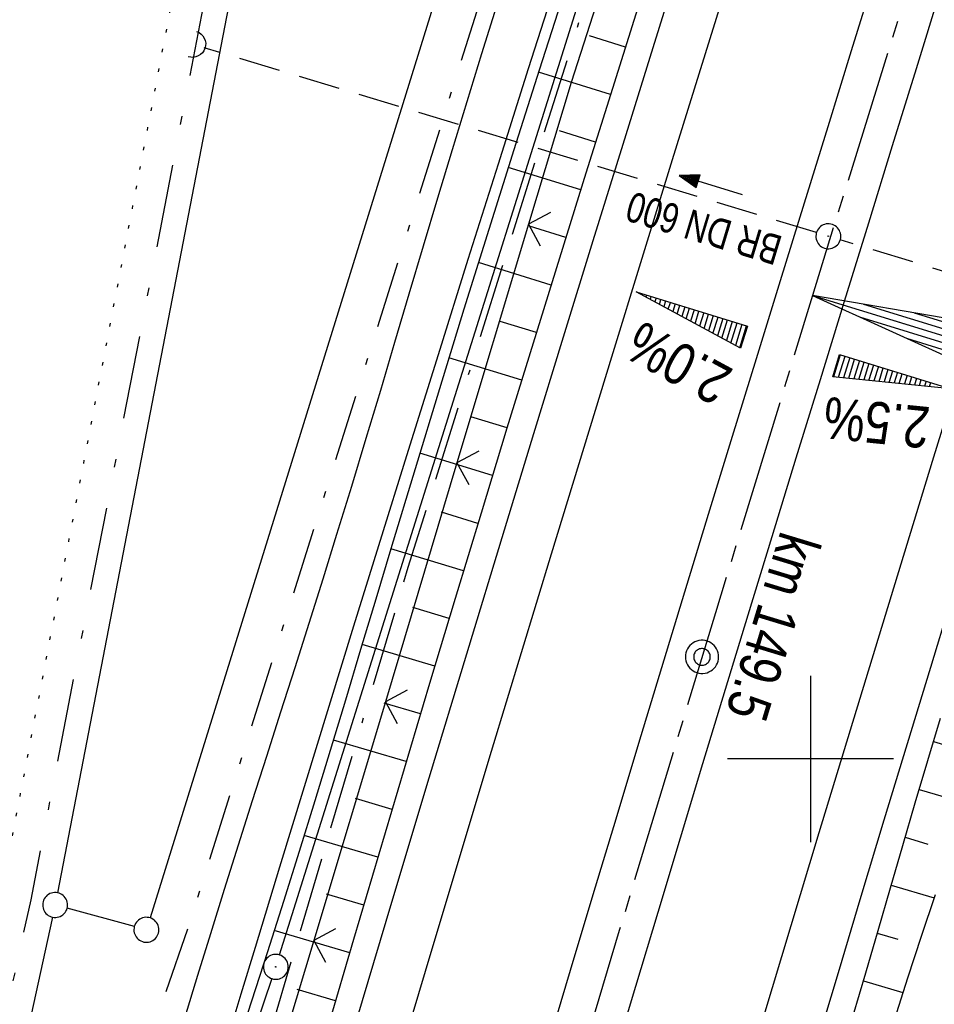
# Model space of a CAD drawing. Extents: x 510526 to 513920, y 467229 to 478797.
# Tile 338 of 467: x 512152 to 512207, y 475585 to 475644. Entities that reach past the tile are written whole.
import ezdxf

# ---------------------------------------------------------------- set-up
doc = ezdxf.new("R2010")
doc.units = 0
doc.header["$LTSCALE"] = 10
doc.header["$MEASUREMENT"] = 0
for name, pattern in [('ACAD_ISO16W100', [73, 15, -6.5, 15, -6.5, 15, -7, 1, -7]), ('ACHSE', [5.5, 4, -0.5, 0.5, -0.5]), ('LT00', [0]), ('LT08', [0.42, 0.2, -0.1, 0.02, -0.1]), ('PUNKTX2_STR', [0.6, 0.1, -0.5]), ('STRICHLINIE2', [0.375, 0.25, -0.125])]:
    doc.linetypes.add(name, pattern=pattern)
doc.layers.get('0').update_dxf_attribs({"linetype": 'LT00'})
for name, color, linetype in [('--WASSER_GRENZE', 180, 'PUNKTX2_STR'), ('-AX-020', 250, 'ACHSE'), ('-EL-020', 250, 'LT00'), ('-Halt-Pfeil', 4, 'LT00'), ('-Haltung', 182, 'STRICHLINIE2'), ('-Haltungsbeschriftung', 182, 'LT00'), ('-QUE-20O', 11, 'LT00'), ('-QUE-20W', 11, 'LT00'), ('-ST-20-1', 250, 'LT00'), ('-ST-20-5', 250, 'LT00'), ('BAB-KABEL', 220, 'ACAD_ISO16W100'), ('DFK_AB_L', 21, 'LT00'), ('DFK_AB_P', 7, 'LT00'), ('DFK_GZPKT', 250, 'LT00'), ('DFK_KATASTER', 250, 'LT00'), ('GEMEINDEGRENZE', 3, 'LT08'), ('STROM_UNTER', 80, 'LT08'), ('V89_AFBR_BAB', 250, 'LT00'), ('V89_BOESCH', 250, 'LT00'), ('V89_BOSCHUNG', 250, 'LT00'), ('V89_GRABEN', 250, 'LT00'), ('V89_KA_PRUF', 182, 'LT00'), ('V89_LD_MARK', 250, 'LT00'), ('V89_RASTER', 250, 'LT00'), ('V89_UK_DURCH', 182, 'LT00'), ('V89_ZAUN', 40, 'LT00')]:
    doc.layers.add(name, color=color, linetype=linetype)
doc.styles.add('Arial Fett', font='txt', dxfattribs={"width": 0.8})
doc.styles.add('Beschrift', font='ARIAL.TTF')
doc.styles.add('Haltungsbeschriftung', font='ARIAL.TTF', dxfattribs={"width": 0.75})

# ---------------------------------------------------------------- blocks, each defined once
blk = doc.blocks.new('SYMB7010')
at = {"color": 0, "linetype": 'ByBlock'}
for points in [[(-0.031408, 0.499213), (-0.093728, 0.49134), (-0.15457, 0.475719), (-0.212975, 0.452595), (-0.268021, 0.422333), (-0.31884, 0.385411), (-0.36463, 0.342411), (-0.40467, 0.29401), (-0.438329, 0.240973), (-0.465074, 0.184136), (-0.484486, 0.124395), (-0.496256, 0.062692), (-0.5002, 0)], [(0.5002, 0), (0.496256, 0.062692), (0.484485, 0.124395), (0.465074, 0.184136), (0.438329, 0.240973), (0.40467, 0.29401), (0.36463, 0.342411), (0.31884, 0.385411), (0.268021, 0.422333), (0.212975, 0.452595), (0.15457, 0.475719), (0.093728, 0.49134), (0.031408, 0.499213), (-0.031408, 0.499213)], [(-0.5002, 0), (-0.496256, -0.062692), (-0.484486, -0.124395), (-0.465075, -0.184136), (-0.438329, -0.240973), (-0.404671, -0.29401), (-0.36463, -0.342411), (-0.31884, -0.385411), (-0.268021, -0.422333), (-0.212975, -0.452595), (-0.154571, -0.475719), (-0.093728, -0.49134), (-0.031408, -0.499213), (0.031408, -0.499213)], [(0.031408, -0.499213), (0.093728, -0.491341), (0.15457, -0.475719), (0.212975, -0.452595), (0.268021, -0.422333), (0.31884, -0.385411), (0.36463, -0.342411), (0.404671, -0.294011), (0.438329, -0.240974), (0.465075, -0.184136), (0.484486, -0.124395), (0.496256, -0.062692), (0.500201, 0)]]:
    blk.add_lwpolyline(points, dxfattribs=at)
blk = doc.blocks.new('SYMB0003')
at = {"color": 0, "linetype": 'ByBlock'}
for p, q in [((-0.015712, 0), (0.010166, 0.012015)), ((0, -0.021257), (-0.015712, 0)), ((0.010166, 0.012015), (0, -0.021257))]:
    blk.add_line(p, q, dxfattribs=at)
for points in [[(-0.031395, 0.499013), (-0.093691, 0.491144), (-0.154509, 0.475528), (-0.21289, 0.452414), (-0.267913, 0.422164), (-0.318712, 0.385257), (-0.364484, 0.342274), (-0.404509, 0.293893), (-0.438154, 0.240877), (-0.464888, 0.184062), (-0.484292, 0.124345), (-0.496058, 0.062667), (-0.5, 0)], [(0.5, 0), (0.496057, 0.062667), (0.484292, 0.124345), (0.464888, 0.184062), (0.438153, 0.240877), (0.404509, 0.293893), (0.364484, 0.342274), (0.318712, 0.385257), (0.267913, 0.422164), (0.21289, 0.452414), (0.154509, 0.475528), (0.093691, 0.491144), (0.031395, 0.499013), (-0.031395, 0.499013)], [(-0.5, 0), (-0.496058, -0.062667), (-0.484292, -0.124345), (-0.464888, -0.184062), (-0.438154, -0.240877), (-0.404509, -0.293893), (-0.364485, -0.342274), (-0.318712, -0.385257), (-0.267914, -0.422164), (-0.21289, -0.452414), (-0.154509, -0.475529), (-0.093691, -0.491144), (-0.031395, -0.499014), (0.031395, -0.499014)], [(0.031395, -0.499014), (0.093691, -0.491144), (0.154509, -0.475529), (0.21289, -0.452414), (0.267914, -0.422164), (0.318712, -0.385257), (0.364485, -0.342274), (0.404509, -0.293893), (0.438154, -0.240877), (0.464889, -0.184062), (0.484292, -0.124345), (0.496058, -0.062667), (0.5, 0)]]:
    blk.add_lwpolyline(points, dxfattribs=at)
blk = doc.blocks.new('SYMB0018')
at = {"color": 0, "linetype": 'ByBlock'}
for p, q in [((1, 0.13), (0, 0)), ((0.923077, 0.12), (1, 0.12)), ((0.615385, 0.08), (1, 0.08)), ((0.000669, 0), (1, 0)), ((0.307692, 0.04), (1, 0.04)), ((0.307692, -0.04), (1, -0.04)), ((0.615385, -0.08), (1, -0.08)), ((0.923077, -0.12), (1, -0.12))]:
    blk.add_line(p, q, dxfattribs=at)
blk.add_lwpolyline([(0, 0), (1, -0.13), (1, 0.13)], dxfattribs=at)
blk = doc.blocks.new('SYMB0002')
at = {"color": 0, "linetype": 'ByBlock'}
for points in [[(-0.031395, 0.499013), (-0.093691, 0.491144), (-0.154509, 0.475528), (-0.21289, 0.452414), (-0.267913, 0.422164), (-0.318712, 0.385257), (-0.364484, 0.342274), (-0.404509, 0.293893), (-0.438154, 0.240877), (-0.464888, 0.184062), (-0.484292, 0.124345), (-0.496058, 0.062667), (-0.5, 0)], [(0.5, 0), (0.496057, 0.062667), (0.484292, 0.124345), (0.464888, 0.184062), (0.438153, 0.240877), (0.404509, 0.293893), (0.364484, 0.342274), (0.318712, 0.385257), (0.267913, 0.422164), (0.21289, 0.452414), (0.154509, 0.475528), (0.093691, 0.491144), (0.031395, 0.499013), (-0.031395, 0.499013)], [(-0.5, 0), (-0.496058, -0.062667), (-0.484292, -0.124345), (-0.464888, -0.184062), (-0.438154, -0.240877), (-0.404509, -0.293893), (-0.364485, -0.342274), (-0.318712, -0.385257), (-0.267914, -0.422164), (-0.21289, -0.452414), (-0.154509, -0.475529), (-0.093691, -0.491144), (-0.031395, -0.499014), (0.031395, -0.499014)], [(0.031395, -0.499014), (0.093691, -0.491144), (0.154509, -0.475529), (0.21289, -0.452414), (0.267914, -0.422164), (0.318712, -0.385257), (0.364485, -0.342274), (0.404509, -0.293893), (0.438154, -0.240877), (0.464889, -0.184062), (0.484292, -0.124345), (0.496058, -0.062667), (0.5, 0)]]:
    blk.add_lwpolyline(points, dxfattribs=at)
blk = doc.blocks.new('SYMB1107')
at = {"color": 0, "linetype": 'ByBlock'}
for points in [[(-0.2, 0), (-0.196157, 0.039018), (-0.184776, 0.076537), (-0.166294, 0.111114), (-0.141421, 0.141421), (-0.111114, 0.166294), (-0.076537, 0.184776), (-0.039018, 0.196157), (0, 0.2)], [(0, 0.2), (0.039018, 0.196157), (0.076537, 0.184776), (0.111114, 0.166294), (0.141421, 0.141421), (0.166294, 0.111114), (0.184776, 0.076537), (0.196157, 0.039018), (0.2, 0)]]:
    blk.add_lwpolyline(points, dxfattribs=at)
blk = doc.blocks.new('SYMB0024')
at = {"color": 0, "linetype": 'ByBlock'}
for p, q in [((-0.5, 0.5), (0, 0)), ((0, 0), (0.5, 0.5))]:
    blk.add_line(p, q, dxfattribs=at)
blk = doc.blocks.new('SYMB0070')
at = {"color": 0, "linetype": 'ByBlock'}
for p, q in [((-0.5, 0), (0.2, 0)), ((0.5, 0), (0.2, 0.1)), ((0.2, 0.1), (0.2, 0)), ((0.468, 0), (0.21, 0.086)), ((0.21, 0.086), (0.21, -0.086)), ((0.21, -0.086), (0.468, 0)), ((0.22, -0.072), (0.437, 0)), ((0.23, -0.058), (0.405, 0)), ((0.24, -0.045), (0.374, 0)), ((0.342, 0), (0.25, 0.031)), ((0.25, 0.031), (0.25, -0.031)), ((0.25, -0.031), (0.342, 0)), ((0.26, -0.017), (0.31, 0)), ((0.27, -0.003), (0.279, 0))]:
    blk.add_line(p, q, dxfattribs=at)
for points in [[(0.2, 0), (0.2, -0.1), (0.5, 0)], [(0.437, 0), (0.22, 0.072), (0.22, -0.072)], [(0.405, 0), (0.23, 0.058), (0.23, -0.058)], [(0.374, 0), (0.24, 0.045), (0.24, -0.045)], [(0.31, 0), (0.26, 0.017), (0.26, -0.017)], [(0.279, 0), (0.27, 0.003), (0.27, -0.003)]]:
    blk.add_lwpolyline(points, dxfattribs=at)

msp = doc.modelspace()

# ---------------------------------------------------------------- linework, layer by layer
at = {"layer": '--WASSER_GRENZE', "ltscale": 0.2}
msp.add_line((512151.31, 475591.84), (512172.84, 475704.45), dxfattribs=at)
at = {"layer": '-AX-020', "ltscale": 0.2, "flags": 128}
msp.add_lwpolyline([(513881.716, 478796.972), (513877.87, 478787.354), (513870.367, 478768.801), (513862.788, 478750.278), (513855.137, 478731.786), (513847.411, 478713.324), (513839.611, 478694.893), (513831.738, 478676.494), (513823.791, 478658.127), (513815.771, 478639.791), (513807.678, 478621.487), (513799.512, 478603.216), (513791.272, 478584.978), (513782.96, 478566.773), (513774.576, 478548.601), (513766.118, 478530.463), (513757.588, 478512.359), (513748.986, 478494.289), (513740.312, 478476.254), (513731.565, 478458.253), (513722.747, 478440.287), (513713.857, 478422.357), (513704.896, 478404.463), (513695.863, 478386.605), (513686.758, 478368.782), (513677.583, 478350.997), (513668.336, 478333.248), (513659.019, 478315.536), (513649.63, 478297.862), (513640.172, 478280.225), (513630.643, 478262.626), (513621.043, 478245.066), (513611.374, 478227.544), (513601.634, 478210.061), (513591.825, 478192.617), (513586.745, 478183.647), (513576.83, 478166.262), (513566.848, 478148.917), (513556.8, 478131.609), (513546.688, 478114.338), (513536.514, 478097.104), (513526.28, 478079.906), (513515.988, 478062.743), (513505.638, 478045.613), (513495.234, 478028.517), (513484.778, 478011.453), (513474.27, 477994.421), (513463.712, 477977.419), (513453.108, 477960.447), (513442.457, 477943.503), (513431.762, 477926.587), (513421.026, 477909.698), (513410.248, 477892.835), (513399.432, 477875.997), (513388.579, 477859.182), (513377.691, 477842.39), (513366.769, 477825.62), (513355.815, 477808.871), (513344.831, 477792.142), (513333.819, 477775.431), (513322.78, 477758.738), (513311.715, 477742.062), (513300.628, 477725.401), (513289.519, 477708.754), (513278.389, 477692.121), (513267.242, 477675.5), (513256.078, 477658.891), (513244.899, 477642.291), (513233.706, 477625.7), (513222.502, 477609.117), (513211.288, 477592.542), (513200.066, 477575.971), (513188.837, 477559.405), (513177.603, 477542.843), (513166.366, 477526.282), (513154.797, 477509.239), (513142.496, 477491.114), (513130.197, 477472.988), (513117.902, 477454.859), (513105.613, 477436.726), (513093.333, 477418.587), (513081.064, 477400.44), (513068.808, 477382.285), (513056.567, 477364.119), (513044.344, 477345.942), (513032.141, 477327.752), (513019.958, 477309.547), (513007.8, 477291.325), (512995.668, 477273.087), (512983.565, 477254.83), (512971.492, 477236.552), (512959.452, 477218.253), (512947.447, 477199.931), (512935.479, 477181.584), (512923.551, 477163.212), (512911.665, 477144.812), (512899.822, 477126.385), (512888.026, 477107.927), (512876.279, 477089.439), (512864.582, 477070.918), (512852.939, 477052.364), (512841.352, 477033.775), (512829.822, 477015.15), (512818.352, 476996.488), (512806.945, 476977.787), (512795.603, 476959.048), (512789.644, 476949.141), (512778.405, 476930.339), (512767.236, 476911.496), (512756.135, 476892.613), (512745.103, 476873.688), (512734.14, 476854.724), (512723.246, 476835.72), (512712.422, 476816.676), (512701.668, 476797.593), (512690.983, 476778.471), (512680.369, 476759.309), (512669.824, 476740.11), (512659.35, 476720.871), (512648.946, 476701.595), (512638.612, 476682.281), (512628.349, 476662.929), (512618.157, 476643.54), (512608.036, 476624.113), (512597.985, 476604.65), (512588.006, 476585.15), (512578.098, 476565.614), (512568.261, 476546.042), (512558.497, 476526.434), (512548.803, 476506.791), (512539.182, 476487.112), (512529.632, 476467.399), (512520.155, 476447.65), (512510.749, 476427.867), (512501.416, 476408.05), (512492.156, 476388.199), (512482.968, 476368.314), (512473.852, 476348.396), (512464.81, 476328.445), (512455.84, 476308.46), (512446.944, 476288.443), (512438.12, 476268.394), (512429.37, 476248.313), (512420.694, 476228.2), (512412.09, 476208.055), (512403.561, 476187.879), (512395.105, 476167.672), (512386.723, 476147.434), (512378.415, 476127.166), (512370.181, 476106.867), (512362.021, 476086.539), (512353.936, 476066.181), (512345.925, 476045.794), (512337.988, 476025.377), (512330.127, 476004.932), (512322.339, 475984.458), (512314.627, 475963.955), (512306.989, 475943.425), (512299.427, 475922.867), (512291.94, 475902.281), (512284.528, 475881.669), (512277.191, 475861.029), (512269.93, 475840.362), (512262.744, 475819.67), (512255.634, 475798.951), (512248.599, 475778.206), (512241.641, 475757.436), (512234.758, 475736.641), (512227.951, 475715.82), (512221.221, 475694.975), (512214.566, 475674.105), (512207.988, 475653.211), (512201.487, 475632.294), (512200.128, 475627.887), (512194.281, 475608.791), (512188.5, 475589.674), (512182.785, 475570.538), (512177.137, 475551.381), (512171.56, 475532.204), (512166.053, 475513.007), (512160.618, 475493.788), (512155.257, 475474.55), (512149.971, 475455.29), (512148.09, 475448.361), (512142.908, 475429.074), (512137.804, 475409.765), (512132.778, 475390.436), (512127.829, 475371.088), (512122.957, 475351.719), (512118.163, 475332.332), (512113.447, 475312.925), (512108.808, 475293.499), (512104.247, 475274.055), (512099.765, 475254.593), (512095.36, 475235.113), (512091.033, 475215.616), (512086.785, 475196.101), (512082.614, 475176.57), (512078.522, 475157.022), (512074.508, 475137.458), (512070.573, 475117.878), (512066.716, 475098.282), (512063.238, 475080.246), (512059.532, 475060.621), (512055.901, 475040.983), (512052.344, 475021.33), (512048.857, 475001.665), (512045.438, 474981.988), (512042.084, 474962.3), (512038.794, 474942.602), (512035.562, 474922.893), (512032.388, 474903.175), (512029.269, 474883.449), (512026.201, 474863.714), (512023.183, 474843.972), (512020.21, 474824.222), (512017.282, 474804.467), (512014.394, 474784.705), (512011.544, 474764.937), (512008.73, 474745.165), (512005.949, 474725.388), (512003.198, 474705.607), (512000.474, 474685.821), (511997.775, 474666.033), (511995.098, 474646.242), (511992.439, 474626.448), (511989.798, 474606.651), (511987.169, 474586.854), (511984.552, 474567.054), (511981.943, 474547.253), (511979.34, 474527.452), (511976.744, 474507.689), (511975.127, 474495.377), (511973.477, 474482.815), (511971.825, 474470.254), (511970.169, 474457.693), (511968.506, 474445.133), (511966.835, 474432.574), (511965.154, 474420.016), (511963.46, 474407.46), (511961.752, 474394.906), (511960.027, 474382.355), (511958.283, 474369.806), (511956.518, 474357.259), (511954.73, 474344.717), (511952.918, 474332.177), (511951.078, 474319.642), (511949.209, 474307.111), (511947.309, 474294.584), (511945.376, 474282.063), (511943.407, 474269.547), (511941.4, 474257.038), (511939.355, 474244.534), (511937.267, 474232.038), (511935.137, 474219.549), (511932.96, 474207.067), (511930.736, 474194.594), (511928.462, 474182.131), (511926.136, 474169.676), (511923.757, 474157.232), (511921.321, 474144.799), (511918.829, 474132.377), (511916.276, 474119.967), (511913.661, 474107.57), (511910.982, 474095.187), (511908.238, 474082.818), (511905.425, 474070.464), (511902.544, 474058.127), (511899.59, 474045.806), (511896.562, 474033.504), (511893.47, 474021.261), (511890.29, 474008.997), (511887.033, 473996.753), (511883.699, 473984.53), (511880.287, 473972.328), (511876.798, 473960.148), (511873.233, 473947.991), (511869.591, 473935.856), (511865.873, 473923.745), (511862.077, 473911.656), (511858.206, 473899.593), (511854.259, 473887.554), (511850.236, 473875.54), (511846.136, 473863.552), (511841.962, 473851.59), (511837.711, 473839.654), (511833.386, 473827.746), (511828.985, 473815.865), (511824.51, 473804.012), (511819.96, 473792.188), (511815.335, 473780.392), (511810.636, 473768.626), (511805.863, 473756.89), (511801.015, 473745.185), (511796.094, 473733.51), (511791.099, 473721.866), (511786.031, 473710.255), (511780.889, 473698.675), (511775.675, 473687.128), (511770.388, 473675.615), (511765.028, 473664.135), (511759.596, 473652.689), (511754.091, 473641.278), (511748.515, 473629.901), (511742.867, 473618.56), (511737.147, 473607.255), (511731.356, 473595.986), (511725.494, 473584.754), (511719.562, 473573.559), (511713.558, 473562.402), (511707.485, 473551.283), (511701.341, 473540.203), (511695.128, 473529.162), (511688.845, 473518.159), (511682.492, 473507.198), (511676.07, 473496.276), (511669.58, 473485.395), (511663.021, 473474.555), (511656.394, 473463.757), (511649.699, 473453.001), (511642.935, 473442.288), (511636.105, 473431.617), (511629.207, 473420.99), (511622.242, 473410.406), (511615.211, 473399.867), (511608.113, 473389.372), (511600.949, 473378.922), (511593.719, 473368.518), (511586.423, 473358.16), (511579.062, 473347.848), (511571.637, 473337.582), (511564.147, 473327.364), (511556.592, 473317.193), (511548.973, 473307.07), (511541.291, 473296.996), (511533.545, 473286.969), (511525.735, 473276.993), (511517.863, 473267.066), (511509.929, 473257.188), (511501.932, 473247.361), (511493.873, 473237.584), (511485.753, 473227.859), (511477.572, 473218.186), (511475.548, 473215.811), (511467.291, 473206.202), (511458.976, 473196.642), (511450.605, 473187.132), (511442.182, 473177.667), (511433.709, 473168.249), (511425.188, 473158.872), (511416.622, 473149.537), (511408.014, 473140.241), (511399.365, 473130.982), (511390.679, 473121.758), (511381.958, 473112.568), (511373.205, 473103.409), (511364.421, 473094.278), (511355.61, 473085.175), (511346.772, 473076.096), (511337.912, 473067.039), (511329.031, 473058.003), (511320.132, 473048.986), (511311.216, 473039.984), (511302.286, 473030.997), (511293.345, 473022.02), (511284.394, 473013.053), (511275.436, 473004.094), (511266.473, 472995.139), (511255.909, 472984.591), (511236.789, 472965.502), (511230.177, 472958.9), (511223.567, 472952.294), (511216.964, 472945.683), (511210.368, 472939.063), (511203.785, 472932.433), (511197.215, 472925.788), (511190.663, 472919.125), (511184.131, 472912.443), (511177.622, 472905.739), (511171.139, 472899.01), (511164.685, 472892.252), (511158.263, 472885.464), (511151.877, 472878.643), (511145.529, 472871.786), (511139.222, 472864.891), (511132.96, 472857.955), (511126.746, 472850.976), (511120.583, 472843.952), (511114.476, 472836.881), (511109.32, 472830.82), (511103.322, 472823.655), (511097.386, 472816.438), (511091.511, 472809.171), (511085.699, 472801.854), (511079.95, 472794.488), (511074.265, 472787.072), (511068.642, 472779.609), (511063.084, 472772.097), (511057.591, 472764.538), (511052.162, 472756.933), (511046.799, 472749.281), (511041.501, 472741.584), (511036.27, 472733.841), (511031.105, 472726.054), (511026.007, 472718.223), (511020.976, 472710.349), (511016.012, 472702.431), (511011.117, 472694.472), (511006.29, 472686.471), (511001.532, 472678.429), (510996.842, 472670.347), (510992.223, 472662.225), (510987.672, 472654.063), (510983.192, 472645.863), (510978.782, 472637.625), (510974.443, 472629.349), (510970.175, 472621.036), (510965.978, 472612.687), (510961.853, 472604.303), (510957.799, 472595.883), (510953.818, 472587.43), (510949.91, 472578.942), (510946.074, 472570.422), (510942.311, 472561.868), (510938.622, 472553.283), (510935.007, 472544.666), (510931.465, 472536.02), (510927.997, 472527.343), (510924.604, 472518.636), (510921.286, 472509.901), (510918.042, 472501.138), (510914.874, 472492.347), (510911.781, 472483.529), (510908.763, 472474.686), (510905.821, 472465.817), (510902.956, 472456.923), (510900.166, 472448.004), (510897.454, 472439.062), (510894.817, 472430.098), (510892.258, 472421.111), (510889.776, 472412.102), (510887.37, 472403.073), (510885.043, 472394.023), (510882.792, 472384.954), (510880.62, 472375.866), (510878.525, 472366.759), (510876.509, 472357.635), (510874.57, 472348.494), (510872.71, 472339.337), (510870.929, 472330.164), (510869.226, 472320.976), (510867.602, 472311.774), (510866.056, 472302.558), (510864.59, 472293.33), (510863.202, 472284.089), (510861.894, 472274.837), (510860.665, 472265.574), (510859.516, 472256.301), (510858.445, 472247.018), (510857.455, 472237.726), (510856.544, 472228.427), (510855.712, 472219.119), (510854.96, 472209.806), (510854.288, 472200.485), (510853.696, 472191.159), (510853.184, 472181.829), (510852.752, 472172.495), (510852.399, 472163.157), (510852.127, 472153.817), (510851.934, 472144.475), (510851.822, 472135.131), (510851.789, 472125.787), (510851.836, 472116.443), (510851.964, 472107.1), (510852.009, 472104.711), (510852.237, 472095.37), (510852.543, 472086.03), (510852.927, 472076.694), (510853.387, 472067.361), (510853.922, 472058.032), (510854.53, 472048.707), (510855.21, 472039.388), (510855.961, 472030.074), (510856.782, 472020.766), (510857.671, 472011.464), (510858.627, 472002.169), (510859.649, 471992.88), (510860.734, 471983.599), (510861.883, 471974.326), (510863.094, 471965.06), (510864.364, 471955.802), (510865.694, 471946.554), (510867.082, 471937.313), (510868.525, 471928.081), (510870.024, 471918.857), (510871.577, 471909.643), (510873.182, 471900.438), (510874.839, 471891.241), (510876.545, 471882.054), (510878.3, 471872.876), (510880.102, 471863.708), (510881.95, 471854.548), (510883.842, 471845.397), (510885.778, 471836.255), (510887.756, 471827.123), (510889.775, 471817.999), (510891.834, 471808.885), (510893.93, 471799.779), (510896.064, 471790.681), (510898.233, 471781.592), (510900.437, 471772.511), (510902.673, 471763.439), (510904.942, 471754.374), (510907.241, 471745.317), (510909.57, 471736.267), (510911.926, 471727.225), (510914.31, 471718.19), (510916.719, 471709.161), (510919.152, 471700.139), (510921.608, 471691.124), (510924.087, 471682.114), (510926.585, 471673.11), (510929.104, 471664.112), (510931.64, 471655.118), (510934.193, 471646.129), (510936.762, 471637.145), (510939.345, 471628.165), (510941.941, 471619.188), (510944.55, 471610.216), (510947.169, 471601.246), (510949.797, 471592.279), (510952.434, 471583.314), (510955.078, 471574.352), (510957.727, 471565.391), (510960.382, 471556.431), (510963.039, 471547.473), (510967.703, 471531.767), (510970.248, 471523.199), (510975.26, 471506.323), (510980.27, 471489.445), (510985.273, 471472.566), (510990.267, 471455.684), (510995.248, 471438.798), (511000.214, 471421.908), (511005.162, 471405.012), (511010.087, 471388.11), (511014.988, 471371.201), (511019.861, 471354.283), (511024.703, 471337.357), (511029.511, 471320.421), (511034.281, 471303.475), (511039.011, 471286.517), (511043.698, 471269.547), (511048.338, 471252.564), (511052.928, 471235.568), (511057.465, 471218.557), (511061.945, 471201.532), (511066.367, 471184.491), (511070.726, 471167.434), (511075.019, 471150.36), (511079.243, 471133.269), (511083.395, 471116.16), (511086.572, 471102.843), (511090.589, 471085.702), (511094.527, 471068.543), (511098.388, 471051.366), (511102.17, 471034.172), (511105.875, 471016.961), (511109.501, 470999.734), (511113.048, 470982.489), (511116.518, 470965.23), (511119.908, 470947.954), (511123.221, 470930.663), (511126.454, 470913.357), (511129.609, 470896.037), (511132.686, 470878.703), (511135.683, 470861.354), (511138.602, 470843.993), (511141.441, 470826.619), (511144.202, 470809.231), (511146.884, 470791.831), (511149.487, 470774.42), (511152.01, 470756.996), (511154.454, 470739.562), (511156.819, 470722.116), (511159.105, 470704.66), (511161.311, 470687.193), (511163.438, 470669.717), (511165.485, 470652.232), (511165.638, 470650.897), (511167.873, 470631.022), (511170.027, 470611.138), (511172.103, 470591.246), (511174.098, 470571.346), (511176.014, 470551.438), (511177.851, 470531.523), (511179.526, 470512.546), (511180.884, 470496.345), (511182.163, 470480.137), (511183.363, 470463.922), (511184.482, 470447.702), (511185.522, 470431.478), (511186.482, 470415.247), (511187.362, 470399.013), (511188.162, 470382.774), (511188.882, 470366.532), (511189.522, 470350.286), (511190.082, 470334.037), (511190.563, 470317.786), (511190.963, 470301.532), (511191.284, 470285.277), (511191.524, 470269.02), (511191.684, 470252.763), (511191.765, 470236.505), (511191.765, 470220.247), (511191.686, 470203.988), (511191.526, 470187.731), (511191.287, 470171.474), (511191.243, 470169.007), (511190.912, 470152.752), (511190.504, 470136.499), (511190.023, 470120.247), (511189.472, 470103.998), (511188.854, 470087.752), (511188.173, 470071.508), (511187.432, 470055.266), (511186.634, 470039.027), (511185.783, 470022.791), (511184.882, 470006.558), (511183.935, 469990.327), (511182.944, 469974.099), (511181.913, 469957.873), (511180.846, 469941.65), (511179.745, 469925.429), (511178.614, 469909.21), (511177.457, 469892.993), (511176.276, 469876.777), (511175.075, 469860.563), (511173.858, 469844.35), (511172.627, 469828.139), (511171.386, 469811.927), (511170.138, 469795.717), (511168.847, 469778.991), (511030.959, 467993.348), (511029.419, 467973.407), (511027.883, 467953.466), (511026.353, 467933.525), (511024.832, 467913.582), (511023.323, 467893.64), (511021.828, 467873.695), (511020.353, 467853.75), (511018.898, 467833.804), (511017.467, 467813.855), (511016.063, 467793.903), (511014.69, 467773.951), (511013.35, 467753.995), (511012.046, 467734.038), (511010.782, 467714.078), (511009.56, 467694.116), (511008.383, 467674.151), (511007.254, 467654.183), (511006.177, 467634.211), (511005.154, 467614.237), (511004.188, 467594.261), (511003.284, 467574.281), (511002.442, 467554.299), (511001.667, 467534.314), (511000.962, 467514.327), (511000.329, 467494.336), (510999.772, 467474.345), (510999.556, 467465.709), (510999.112, 467445.714), (510998.747, 467425.717), (510998.463, 467405.719), (510998.259, 467385.719), (510998.135, 467365.72), (510998.091, 467345.72), (510998.127, 467325.72), (510998.243, 467305.721), (510998.439, 467285.721), (510998.715, 467265.723), (510999.071, 467245.726), (510999.432, 467229.156)], dxfattribs=at)
at = {"layer": '-EL-020'}
msp.add_line((512204.906, 475626.416), (512260.421, 475609.318), dxfattribs=at)
at = {"layer": '-Haltung'}
for p, q in [((512200.361, 475631.66), (512163.527, 475642.787)), ((512220.513, 475625.523), (512201.797, 475631.225))]:
    msp.add_line(p, q, dxfattribs=at)
at = {"layer": '-QUE-20O'}
for p, q in [((512201.799, 475624.317), (512201.39, 475622.989)), ((512201.694, 475622.958), (512202.086, 475624.229)), ((512202.372, 475624.141), (512201.998, 475622.927)), ((512202.303, 475622.896), (512202.659, 475624.052)), ((512202.946, 475623.964), (512202.607, 475622.865)), ((512202.912, 475622.834), (512203.232, 475623.876)), ((512203.519, 475623.788), (512203.216, 475622.803)), ((512203.52, 475622.772), (512203.806, 475623.699)), ((512204.093, 475623.611), (512203.825, 475622.741)), ((512204.129, 475622.71), (512204.379, 475623.523)), ((512204.666, 475623.434), (512204.433, 475622.679)), ((512204.738, 475622.648), (512204.953, 475623.346)), ((512205.239, 475623.258), (512205.042, 475622.617)), ((512205.347, 475622.587), (512205.526, 475623.169)), ((512205.813, 475623.081), (512205.651, 475622.556)), ((512205.955, 475622.524), (512206.1, 475622.993)), ((512206.386, 475622.904), (512206.26, 475622.494)), ((512206.564, 475622.463), (512206.673, 475622.816)), ((512206.96, 475622.728), (512206.868, 475622.432)), ((512207.173, 475622.401), (512207.246, 475622.64))]:
    msp.add_line(p, q, dxfattribs=at)
msp.add_lwpolyline([(512201.339, 475622.994), (512201.751, 475624.332), (512208.441, 475622.272), (512201.339, 475622.994)], dxfattribs=at)
at = {"layer": '-QUE-20W'}
for p, q in [((512189.566, 475628.085), (512189.563, 475628.075)), ((512189.832, 475627.93), (512189.853, 475627.997)), ((512190.139, 475627.908), (512190.101, 475627.784)), ((512190.37, 475627.638), (512190.426, 475627.82)), ((512190.713, 475627.732), (512190.639, 475627.493)), ((512190.908, 475627.347), (512190.999, 475627.643)), ((512191.286, 475627.555), (512191.177, 475627.202)), ((512191.446, 475627.056), (512191.573, 475627.467)), ((512191.86, 475627.379), (512191.715, 475626.91)), ((512191.984, 475626.765), (512192.146, 475627.29)), ((512192.433, 475627.202), (512192.253, 475626.619)), ((512192.523, 475626.473), (512192.72, 475627.114)), ((512193.006, 475627.025), (512192.792, 475626.328)), ((512193.061, 475626.182), (512193.293, 475626.937)), ((512193.58, 475626.849), (512193.33, 475626.036)), ((512193.599, 475625.891), (512193.867, 475626.76)), ((512194.153, 475626.672), (512193.868, 475625.745)), ((512194.137, 475625.599), (512194.44, 475626.584)), ((512194.727, 475626.495), (512194.406, 475625.454)), ((512194.675, 475625.308), (512195.013, 475626.407)), ((512195.3, 475626.319), (512194.944, 475625.162)), ((512195.213, 475625.017), (512195.587, 475626.23)), ((512195.874, 475626.142), (512195.482, 475624.871)), ((512195.751, 475624.726), (512196.16, 475626.054))]:
    msp.add_line(p, q, dxfattribs=at)
msp.add_lwpolyline([(512195.796, 475624.701), (512189.518, 475628.1), (512196.208, 475626.039), (512195.796, 475624.701)], dxfattribs=at)
at = {"layer": 'BAB-KABEL', "ltscale": 0.03, "flags": 128}
msp.add_lwpolyline([(513339.839, 477816.319), (513312.266, 477774.649), (513284.672, 477732.996), (513252.5, 477694.412), (513223.881, 477653.496), (513195.795, 477612.121), (513167.629, 477570.875), (513139.88, 477529.298), (513111.793, 477487.916), (513083.807, 477446.454), (513055.844, 477404.978), (513022.492, 477355.034), (513000.515, 477321.52), (512973.122, 477279.62), (512945.422, 477237.871), (512917.575, 477196.217), (512879.155, 477137.499), (512858.339, 477103.216), (512837.389, 477068.954), (512811.451, 477026.06), (512784.195, 476983.896), (512756.652, 476941.559), (512731.123, 476898.632), (512706.393, 476854.964), (512681.949, 476811.101), (512658.869, 476770.394), (512633.742, 476723.052), (512609.823, 476678.973), (512586.03, 476634.72), (512574.463, 476609.04), (512565.77, 476584.237), (512545.206, 476542.916), (512523.454, 476497.739), (512501.769, 476452.474), (512480.246, 476407.171), (512458.846, 476361.789), (512438.563, 476315.939), (512418.177, 476270.118), (512378.72, 476177.833), (512359.892, 476131.364), (512341.348, 476084.783), (512322.575, 476038.314), (512304.817, 475991.341), (512287.677, 475944.24), (512270.282, 475897.168), (512254.121, 475849.696), (512237.768, 475802.276), (512221.53, 475754.824), (512205.859, 475707.192), (512190.782, 475659.377), (512175.78, 475611.52), (512161.516, 475563.423), (512145.692, 475515.804), (512137.725, 475496.074), (512130.625, 475467.918), (512119.035, 475418.91), (512105.583, 475370.555), (512100.73, 475351.099), (512084.182, 475320.513), (512082.618, 475318.668), (512071.987, 475296.243), (512062.064, 475264.372), (512059.316, 475232.902), (512061.872, 475193.176), (512054.818, 475143.1), (512045.689, 475099.989), (512036.29, 475050.898), (512027.273, 475001.725), (512018.223, 474952.549), (512008.899, 474903.418), (512000.14, 474854.229), (511992.355, 474804.855), (511985.273, 474755.369), (511977.385, 474700.851), (511969.41, 474646.425), (511966.53, 474615.204), (511972.795, 474604.79), (511970.049, 474596.165), (511959.565, 474586.374), (511941.907, 474517.478), (511936.852, 474477.772), (511926.657, 474399.733), (511919.973, 474355.376), (511910.09, 474296.615), (511899.454, 474238.126), (511883.784, 474152.683), (511870.289, 474094.001), (511857.131, 474053.876), (511852.776, 474012.454), (511853.171, 473966.862), (511852.492, 473957.146), (511851.311, 473949.656), (511841.692, 473942.065), (511825.821, 473895.229), (511826.651, 473894.117), (511810.899, 473851.945), (511793.573, 473805.027), (511775.285, 473758.358), (511755.124, 473712.475), (511734.052, 473667.008), (511712.225, 473621.972), (511689.498, 473577.273), (511665.157, 473533.497), (511639.854, 473490.241), (511612.908, 473448.14), (511601.588, 473431.806), (511558.048, 473366.072), (511514.894, 473306.01), (511484.056, 473267.454), (511450.631, 473224.7), (511393.065, 473164.53), (511363.017, 473132.866), (511308.517, 473076.446), (511275.572, 473040.359), (511243.006, 473009.331), (511235.22, 472986.054), (511231.03, 472981.056), (511075.99, 472813.106), (511070.243, 472807.304), (511057.801, 472797.513), (511038.028, 472769.96), (511010.695, 472730.526), (510983.876, 472687.185), (510959.577, 472643.761), (510934.3, 472604.326), (510904.804, 472574.327), (510913.914, 472558.288), (510911.702, 472550.665), (510911.228, 472549.239), (510895.971, 472514.712), (510882.655, 472477.924), (510872.403, 472460.753), (510857.497, 472432.352), (510836.101, 472381.12), (510836.281, 472368.894), (510832.944, 472355.972), (510830.181, 472332.026), (510848.219, 472325.537), (510838.512, 472271.416), (510831.965, 472215.431), (510830.702, 472169.392), (510828.833, 472118.665), (510829.075, 472067.625), (510833.949, 472011.739), (510842.444, 471951.437), (510849.978, 471906.34), (510856.18, 471866.272), (510867.229, 471812.821), (510879.853, 471762.875), (510891.506, 471713.806), (510903.789, 471665.07), (510916.063, 471616.285), (510929.638, 471568.076), (510950.958, 471501.368), (510971.606, 471429.824), (510974.35, 471422.765), (510989.551, 471366.875), (511004.499, 471314.199), (511016.364, 471270.838), (511026.276, 471232.419), (511039.24, 471184.146), (511056.597, 471116.881), (511065.905, 471078.265), (511077.604, 471030.011), (511089.225, 470981.622), (511098.911, 470932.895), (511107.165, 470884.025), (511116.152, 470835.042), (511125.079, 470786.059), (511133.148, 470736.973), (511137.299, 470706.315), (511129.89, 470689.715), (511129.543, 470684.612), (511132.443, 470671.581), (511143.113, 470670.948), (511145.784, 470638.261), (511151.08, 470588.888), (511155.977, 470539.416), (511159.512, 470489.779), (511162.627, 470440.141), (511165.944, 470390.621), (511167.842, 470340.945), (511167.805, 470291.237), (511167.773, 470272.425), (511169.192, 470243.962), (511168.974, 470223.344), (511163.734, 470203.872), (511151.457, 470170.118), (511152.401, 470145.764), (511161.627, 470107.325), (511162.261, 470078.654), (511157.084, 470021.39), (511153.973, 469975.779), (511150.229, 469924.108), (511146.614, 469878.373), (511141.044, 469826.728), (511133.852, 469745.039), (511131.815, 469700.017), (511128.932, 469655.166), (511125.194, 469595.287), (511130.663, 469554.69), (511130.405, 469544.669), (511121.691, 469477.401)], dxfattribs=at)
at = {"layer": 'DFK_AB_L'}
for p, q in [((512168.055, 475588.206), (512201.845, 475695.844)), ((512167.588, 475586.78), (512143.652, 475516.52))]:
    msp.add_line(p, q, dxfattribs=at)
at = {"layer": 'DFK_KATASTER'}
for p, q in [((512176.128, 475703.033), (512154.692, 475591.947)), ((512193.828, 475698.554), (512160.263, 475590.436)), ((512154.389, 475590.477), (512139.131, 475521.013)), ((512159.316, 475589.916), (512155.274, 475591.014))]:
    msp.add_line(p, q, dxfattribs=at)
at = {"layer": 'GEMEINDEGRENZE', "ltscale": 2.5, "flags": 128}
msp.add_lwpolyline([(512449.042, 475402.043), (512420.177, 475407.565), (512394.807, 475414.054), (512349.273, 475430.894), (512332.552, 475438.84), (512267.813, 475490.734), (512251.305, 475522.191), (512242.372, 475555.297), (512229.966, 475584.983), (512227.01, 475610.403), (512238.863, 475661.136), (512275.546, 475791.694), (512297.962, 475860.403), (512299.316, 475864.34), (512322.104, 475898.593), (512340.391, 475931.958), (512366.594, 476019.311), (512318.086, 476028.592), (512312.283, 476031.122), (512305.694, 476033.81), (512287.822, 475996.961), (512243.161, 475928.693), (512232.748, 475919.285), (512200.581, 475820.897), (512193.735, 475799.022), (512174.798, 475704.059), (512153.081, 475591.513), (512137.53, 475520.718), (512131.519, 475505.406), (512079.506, 475365.736), (512045.164, 475285.065), (511996.853, 475193.51), (511968.58, 475139.946), (511923.925, 475031.144), (511909.15, 474966.235), (511901.23, 474898.737), (511940.213, 474729.591), (511948.11, 474671.168), (511959.932, 474649.278), (511949.368, 474579.355), (511923.586, 474424.01), (511922.286, 474397.281), (511902.072, 474265.529), (511883.418, 474171.19), (511840.834, 474046.671), (511811.057, 474002.189), (511789.857, 473974.022), (511738.643, 473910.572), (511734.929, 473905.975), (511711.896, 473880.455), (511676.775, 473841.536), (511661.057, 473825.368), (511656.149, 473820.18), (511647.785, 473811.308), (511604.862, 473771.83), (511589.09, 473758.195), (511554.149, 473690.454), (511530.615, 473670.042), (511510.607, 473640.164), (511417.146, 473647.451), (511399.927, 473617.635), (511399.303, 473598.994), (511391.568, 473572.158), (511385.527, 473532.588), (511382.424, 473506.568), (511379.564, 473490.687), (511376.762, 473467.525), (511377.202, 473446.756), (511375.159, 473429.799), (511374.8, 473404.865), (511375.414, 473387.274), (511377.463, 473378.267), (511379.748, 473364.153), (511381.834, 473342.87), (511384.505, 473307.855), (511383.005, 473292.206), (511378.941, 473272.503), (511363.924, 473241.627), (511343.536, 473221.822), (511333.863, 473218.847), (511320.582, 473208.545), (511312.839, 473198.803), (511304.613, 473186.129), (511295.338, 473174.248), (511276.665, 473143.257), (511247.062, 473107.829), (511220.154, 473075.522), (511209.956, 473060.179), (511192.691, 473040.287), (511159.706, 473009.473), (511137.791, 472985.618), (511138.234, 472997.658), (511133.946, 473001.3), (511127.754, 472996.4), (511117.541, 472978.813), (511095.455, 472960.681), (511068.721, 472945.374), (511062.623, 472935.673), (511054.274, 472932.268), (511004.989, 472918.683), (510993.385, 472905.545), (510985.6, 472889.865), (510969.156, 472866.894), (510956.817, 472847.223), (510952.628, 472840.298), (510942.144, 472834.756), (510925.191, 472825.028), (510922.969, 472827.249), (510875.459, 472874.79), (510825.127, 472925.202), (510821.3, 472929.056), (510869.782, 472985.538), (510927.923, 473053.118), (510935.973, 473062.469), (510982.9, 473117.01), (510983.353, 473117.614), (510990.272, 473126.704), (510995.255, 473137.196), (510997.977, 473148.976), (510999.628, 473159.454), (511014.288, 473252.434)], dxfattribs=at)
at = {"layer": 'STROM_UNTER', "ltscale": 2, "flags": 128}
msp.add_lwpolyline([(512425.566, 476631.367), (512437.568, 476627.069), (512462.36, 476621.639), (512488.397, 476620.056), (512514.963, 476619.685), (512531.492, 476614.934), (512555.83, 476596.384), (512560.199, 476594.104), (512561.726, 476591.706), (512561.726, 476589.65), (512557.8, 476581.036), (512551.496, 476566.634), (512527.76, 476517.356), (512511.673, 476485.042), (512454.05, 476363.137), (512441.892, 476337.518), (512422.539, 476294.305), (512409.881, 476265.147), (512403.866, 476251.367), (512398.739, 476239.701), (512387.194, 476212.416), (512377.329, 476188.659), (512363.534, 476155.453), (512355.322, 476135.553), (512344.463, 476108.791), (512339.243, 476095.976), (512321.539, 476050.791), (512313.701, 476028.7), (512300.89, 475996.826), (512277.431, 475933.712), (512263.448, 475896.168), (512257.639, 475879.287), (512247.911, 475851.33), (512241.343, 475831.491), (512239.156, 475825.047), (512227.449, 475790.801), (512213.665, 475750.663), (512199.436, 475707.54), (512188.929, 475674.396), (512180.505, 475646.828), (512162.536, 475589.792), (512151.757, 475558.716), (512137.695, 475518.747), (512131.717, 475500.22), (512119.513, 475452.408), (512108.254, 475409.728), (512106.832, 475395.449), (512107.814, 475394.606), (512150.786, 475384.784), (512144.819, 475356.69), (512142.979, 475347.859), (512139.296, 475325.782), (512132.852, 475293.334), (512126.777, 475265.838), (512120.332, 475235.666), (512113.671, 475209.544), (512106.122, 475164.837), (512104.349, 475154.734), (512105.116, 475150.589), (512104.349, 475148.67), (512102.888, 475146.596), (512101.043, 475141.64), (512098.199, 475130.815), (512095.203, 475118.644), (512090.741, 475098.487), (512085.707, 475073.498), (512081.403, 475052.23), (512080.326, 475046.855), (512078.638, 475037.95), (512074.323, 475010.387), (512069.407, 474980.908), (512067.561, 474975.994), (512066.334, 474971.081), (512066.947, 474967.167), (512068.485, 474962.406), (512066.642, 474951.045), (512063.569, 474933.695), (512052.451, 474857.206), (512052.451, 474849.644), (512058.506, 474848.348), (512061.34, 474851.675), (512064.368, 474849.887), (512063.634, 474848.374), (512063.051, 474848.726)], dxfattribs=at)
at = {"layer": 'V89_AFBR_BAB'}
for points in [[(512171.287, 475579.535), (512173.05, 475585.46), (512174.82, 475591.383), (512177.064, 475598.853), (512179.32, 475606.319), (512181.589, 475613.781), (512183.364, 475619.585), (512185.147, 475625.386), (512186.935, 475631.186), (512188.729, 475636.984), (512190.535, 475642.804), (512192.345, 475648.622), (512194.161, 475654.439), (512195.982, 475660.254), (512197.819, 475666.097), (512199.662, 475671.937), (512201.509, 475677.776), (512203.362, 475683.614), (512205.174, 475689.31), (512206.991, 475695.004)], [(512188.065, 475581.592), (512189.487, 475586.318), (512190.834, 475590.789), (512192.183, 475595.258), (512193.535, 475599.728), (512194.891, 475604.196), (512196.251, 475608.662), (512197.695, 475613.383), (512199.144, 475618.103), (512200.597, 475622.821), (512202.052, 475627.539), (512203.508, 475632.256), (512204.941, 475636.9), (512206.376, 475641.543), (512207.813, 475646.185), (512209.253, 475650.826), (512210.699, 475655.466), (512213.118, 475663.18), (512215.554, 475670.888), (512218.008, 475678.591), (512219.47, 475683.155), (512220.938, 475687.717), (512222.408, 475692.279)], [(512217.774, 475691.095), (512215.957, 475685.407), (512214.143, 475679.718), (512212.655, 475675.045), (512211.169, 475670.372), (512209.687, 475665.697), (512208.21, 475661.021), (512206.739, 475656.343), (512205.307, 475651.764), (512203.882, 475647.183), (512202.461, 475642.601), (512201.042, 475638.018), (512199.625, 475633.434), (512198.178, 475628.754), (512196.732, 475624.073), (512195.289, 475619.392), (512193.85, 475614.709), (512192.417, 475610.025), (512191.033, 475605.476), (512189.655, 475600.926), (512188.281, 475596.374), (512186.911, 475591.821), (512185.543, 475587.268), (512184.132, 475582.567)], [(512164.903, 475583.06), (512165.75, 475585.869), (512166.598, 475588.677), (512168.068, 475593.514), (512169.548, 475598.349), (512171.036, 475603.18), (512172.53, 475608.011), (512174.029, 475612.839), (512175.817, 475618.582), (512177.611, 475624.323), (512179.412, 475630.061), (512181.222, 475635.797), (512183.041, 475641.53), (512184.54, 475646.226)], [(512181.091, 475645.223), (512180.208, 475642.409), (512179.317, 475639.523), (512178.438, 475636.634), (512177.567, 475633.743), (512176.703, 475630.849), (512175.842, 475627.954), (512174.981, 475625.059), (512174.119, 475622.165), (512173.251, 475619.272), (512172.376, 475616.381), (512171.49, 475613.494), (512170.658, 475610.821), (512169.817, 475608.15), (512168.97, 475605.481), (512168.119, 475602.814), (512167.266, 475600.146), (512166.415, 475597.479), (512165.568, 475594.81), (512164.726, 475592.14), (512163.893, 475589.467), (512163.125, 475586.968), (512162.364, 475584.467)], [(512208.375, 475609.273), (512207.217, 475605.503), (512205.816, 475600.914), (512204.424, 475596.322), (512203.04, 475591.728), (512201.662, 475587.133), (512200.289, 475582.535)]]:
    msp.add_lwpolyline(points, dxfattribs=at)
at = {"layer": 'V89_BOESCH'}
for points in [[(512205.449, 475695.269), (512203.616, 475689.521), (512201.789, 475683.77), (512199.966, 475678.019), (512198.147, 475672.266), (512196.33, 475666.512), (512194.514, 475660.758), (512192.904, 475655.654), (512191.295, 475650.55), (512189.688, 475645.445), (512188.085, 475640.339), (512186.488, 475635.232), (512184.897, 475630.122), (512183.314, 475625.01), (512181.74, 475619.895), (512180.177, 475614.777), (512178.625, 475609.654), (512177.083, 475604.528), (512175.551, 475599.4), (512174.028, 475594.268), (512172.512, 475589.135), (512171.001, 475583.999)], [(512184.792, 475644.924), (512183.667, 475641.426), (512182.145, 475636.641), (512180.64, 475631.85), (512179.15, 475627.055), (512177.674, 475622.256), (512176.21, 475617.452), (512174.757, 475612.646), (512173.844, 475609.609), (512172.932, 475606.572), (512172.018, 475603.536), (512171.1, 475600.501), (512170.175, 475597.468), (512169.24, 475594.438), (512168.292, 475591.412), (512167.33, 475588.39), (512166.609, 475586.163), (512165.883, 475583.937)], [(512202.581, 475584.572), (512203.327, 475587.127), (512204.069, 475589.684), (512204.812, 475592.24), (512205.557, 475594.795), (512206.307, 475597.349), (512207.066, 475599.9), (512207.835, 475602.448)]]:
    msp.add_lwpolyline(points, dxfattribs=at)
at = {"layer": 'V89_BOSCHUNG'}
for p, q in [((512188.866, 475642.828), (512186.706, 475643.496)), ((512187.968, 475639.966), (512183.629, 475641.307)), ((512187.072, 475637.103), (512184.895, 475637.776)), ((512186.178, 475634.239), (512181.813, 475635.589)), ((512185.286, 475631.375), (512183.1, 475632.051)), ((512184.397, 475628.51), (512180.021, 475629.863)), ((512183.51, 475625.644), (512181.321, 475626.32)), ((512182.626, 475622.777), (512178.249, 475624.13)), ((512181.745, 475619.909), (512179.557, 475620.586)), ((512180.867, 475617.04), (512176.496, 475618.392)), ((512179.993, 475614.171), (512177.809, 475614.846)), ((512179.125, 475611.309), (512174.755, 475612.64)), ((512178.261, 475608.447), (512176.075, 475609.102)), ((512177.4, 475605.583), (512173.023, 475606.875)), ((512176.539, 475602.709), (512174.349, 475603.356)), ((512175.681, 475599.834), (512171.291, 475601.13)), ((512207.411, 475601.048), (512208.936, 475600.583)), ((512206.549, 475598.166), (512209.441, 475597.3)), ((512174.826, 475596.959), (512172.621, 475597.61)), ((512173.973, 475594.083), (512169.535, 475595.393)), ((512205.701, 475595.288), (512207.068, 475594.879)), ((512204.859, 475592.401), (512207.454, 475591.639)), ((512173.122, 475591.206), (512170.883, 475591.867)), ((512172.274, 475588.328), (512167.739, 475589.667)), ((512204.022, 475589.521), (512205.259, 475589.158)), ((512203.185, 475586.64), (512205.567, 475585.94)), ((512171.427, 475585.45), (512169.124, 475586.13))]:
    msp.add_line(p, q, dxfattribs=at)
at = {"layer": 'V89_GRABEN'}
msp.add_lwpolyline([(512205.051, 475584.305), (512205.852, 475586.827), (512206.677, 475589.34), (512207.525, 475591.847)], dxfattribs=at)
at = {"layer": 'V89_LD_MARK'}
for points in [[(512274.167, 475822.514), (512268.012, 475804.662), (512261.913, 475786.791), (512255.871, 475768.9), (512250.048, 475751.479), (512244.279, 475734.041), (512238.563, 475716.585), (512232.9, 475699.112), (512227.289, 475681.621), (512221.731, 475664.114), (512216.224, 475646.591), (512210.769, 475629.051), (512207.327, 475617.889), (512203.906, 475606.72), (512200.507, 475595.545), (512197.131, 475584.362)], [(512143.949, 475472.76), (512145.008, 475476.632), (512148.962, 475490.916), (512152.96, 475505.188), (512156.34, 475517.126), (512159.75, 475529.055), (512163.19, 475540.976), (512166.659, 475552.888), (512170.156, 475564.793), (512173.68, 475576.689), (512177.232, 475588.577), (512180.81, 475600.457), (512184.414, 475612.33), (512188.043, 475624.195), (512191.696, 475636.052), (512197.936, 475656.11), (512204.244, 475676.146), (512210.621, 475696.161), (512217.067, 475716.153), (512223.582, 475736.123), (512230.166, 475756.07), (512236.82, 475775.994), (512243.641, 475796.181), (512250.532, 475816.344)]]:
    msp.add_lwpolyline(points, dxfattribs=at)
at = {"layer": 'V89_RASTER'}
for p, q in [((512200.001, 475605), (512200.001, 475595)), ((512205.001, 475600), (512195.001, 475600))]:
    msp.add_line(p, q, dxfattribs=at)
at = {"layer": 'V89_ZAUN'}
for p, q in [((512183.042, 475632.174), (512178.732, 475617.807)), ((512178.732, 475617.807), (512174.423, 475603.439)), ((512174.423, 475603.439), (512170.113, 475589.072)), ((512170.113, 475589.072), (512165.804, 475574.704))]:
    msp.add_line(p, q, dxfattribs=at)
msp.add_lwpolyline([(512187.477, 475646.503), (512185.596, 475640.692), (512183.042, 475632.174)], dxfattribs=at)

# ---------------------------------------------------------------- block references
at = {"layer": '-EL-020', "xscale": 9.999999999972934, "yscale": 10, "zscale": 10, "rotation": 342.8829200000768}
msp.add_blockref('SYMB0018', (512200.128, 475627.887), dxfattribs=at)
at = {"layer": '-Halt-Pfeil', "xscale": 3.999999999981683, "yscale": 4, "zscale": 4, "rotation": 163.1926871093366}
msp.add_blockref('SYMB0070', (512194.007, 475634.52), dxfattribs=at)
at = {"layer": '-ST-20-1', "rotation": 258.929999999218}
msp.add_blockref('SYMB0002', (512193.475, 475606.138), dxfattribs=at)
at = {"layer": '-ST-20-5', "xscale": 1.999999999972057, "yscale": 2, "zscale": 2, "rotation": 258.9300000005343}
msp.add_blockref('SYMB0002', (512193.475, 475606.138), dxfattribs=at)
at = {"layer": 'DFK_AB_P', "xscale": 1.499999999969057, "yscale": 1.5, "zscale": 1.5, "rotation": 251.2881100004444}
msp.add_blockref('SYMB0003', (512167.83, 475587.49), dxfattribs=at)
at = {"layer": 'DFK_GZPKT', "xscale": 1.499999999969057, "yscale": 1.5, "zscale": 1.5, "rotation": 251.2881100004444}
for p in [(512154.55, 475591.21), (512160.04, 475589.72)]:
    msp.add_blockref('SYMB7010', p, dxfattribs=at)
at = {"layer": 'V89_KA_PRUF', "xscale": 1.499999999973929, "yscale": 1.499999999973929, "zscale": 1.5, "rotation": 251.3214071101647}
msp.add_blockref('SYMB0003', (512201.079, 475631.443), dxfattribs=at)
at = {"layer": 'V89_UK_DURCH', "xscale": 4.000000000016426, "yscale": 4.000000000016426, "zscale": 4, "rotation": 251.3214071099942}
msp.add_blockref('SYMB1107', (512162.81, 475643.004), dxfattribs=at)
at = {"layer": 'V89_ZAUN', "xscale": 2.099999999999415, "yscale": 2.099999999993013, "zscale": 2.1, "rotation": 253.3046571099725}
for p in [(512183.042, 475632.174), (512178.732, 475617.807), (512174.423, 475603.439), (512170.113, 475589.072)]:
    msp.add_blockref('SYMB0024', p, dxfattribs=at)

# ---------------------------------------------------------------- texts
at = {"layer": '-Haltungsbeschriftung', "style": 'Haltungsbeschriftung', "width": 0.75}
msp.add_text('BR DN 600', height=1.8, rotation=163.19269, dxfattribs=at).set_placement((512198.407, 475631.403))
at = {"layer": '-QUE-20O', "style": 'Beschrift', "width": 0.8}
msp.add_text('2.5%%%', height=2.5, rotation=174.19046, dxfattribs=at).set_placement((512207.269, 475621.152))
at = {"layer": '-QUE-20W', "style": 'Beschrift', "width": 0.8}
msp.add_text('2.0%%%', height=2.5, rotation=151.57334, dxfattribs=at).set_placement((512195.454, 475623.391))
at = {"layer": '-ST-20-5', "style": 'Arial Fett', "width": 0.8}
msp.add_text(' km 149.5', height=2.5, rotation=-106.89925, dxfattribs=at).set_placement((512198.449, 475614.534))

doc.saveas('drawing.dxf')
